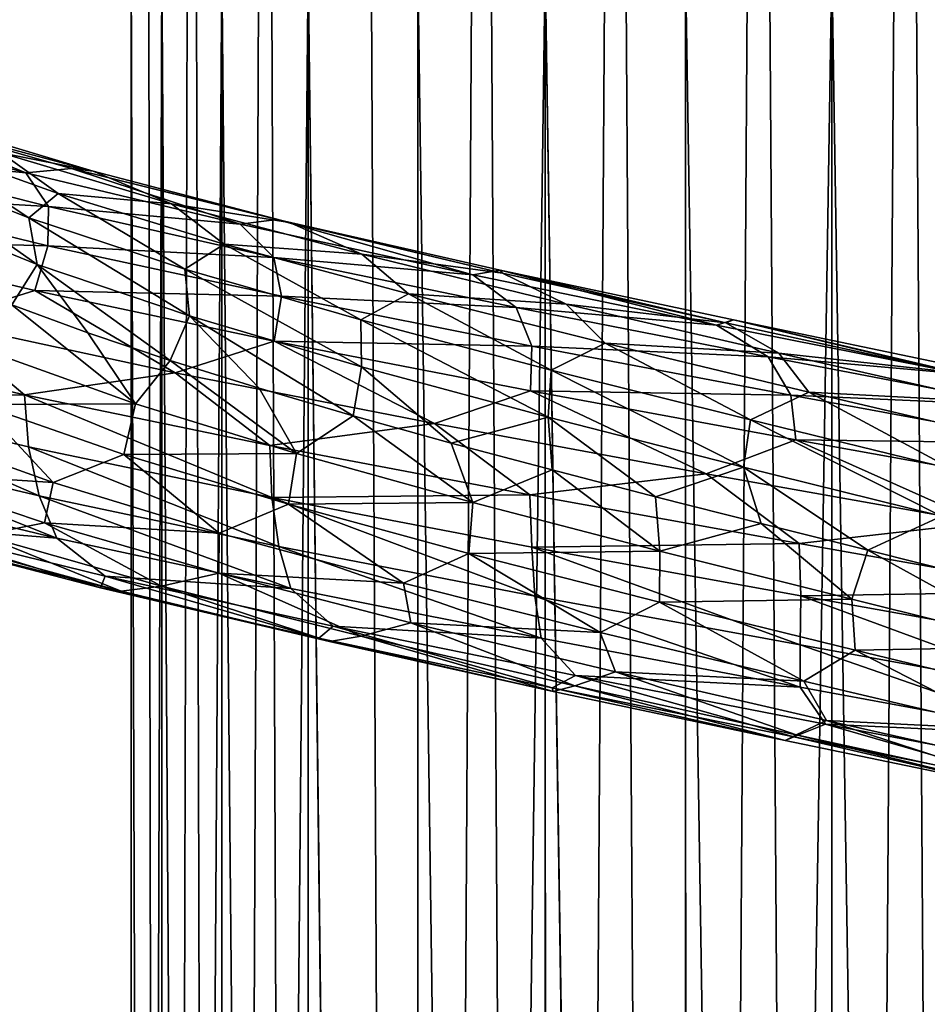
# Model space of a CAD drawing. Header units: metres. Extents: x -109 to 109, y -917 to 389.
# Tile 357 of 656: x -10 to 1, y -602 to -590. Entities that reach past the tile are written whole.
import ezdxf

# ---------------------------------------------------------------- set-up
doc = ezdxf.new("R2010")
doc.units = ezdxf.units.M
doc.layers.add('solid_24503124_XXX_01_SW0001', color=7, linetype='CONTINUOUS')
doc.layers.add('solid_24503124_XXX_01_SW0001_01', color=7, linetype='CONTINUOUS')

msp = doc.modelspace()

# ---------------------------------------------------------------- linework, layer by layer
at = {"layer": 'solid_24503124_XXX_01_SW0001'}
for points in [[(-8.453436, -701, -399.111511), (-8.453425, -437, -399.111481), (-8.453425, -437, -400.888519)], [(-8.453436, -701, -400.888489), (-8.453436, -701, -399.111511), (-8.453425, -437, -400.888519)], [(-8.083981, -701, -402.626648), (-8.453436, -701, -400.888489), (-8.453425, -437, -400.888519)], [(-8.453436, -701, -399.111511), (-8.083981, -701, -397.373352), (-8.453425, -437, -399.111481)], [(-8.083981, -701, -402.626648), (-8.453425, -437, -400.888519), (-8.083978, -437, -402.626648)], [(-8.083981, -701, -397.373352), (-8.083978, -437, -397.373352), (-8.453425, -437, -399.111481)], [(-8.083981, -701, -402.626648), (-8.083978, -437, -402.626648), (-7.361266, -437, -404.249908)], [(-7.361216, -701, -404.25), (-8.083981, -701, -402.626648), (-7.361266, -437, -404.249908)], [(-8.083981, -701, -397.373352), (-7.361216, -701, -395.75), (-8.083978, -437, -397.373352)], [(-7.361216, -701, -395.75), (-7.361266, -437, -395.750092), (-8.083978, -437, -397.373352)], [(-7.361216, -701, -404.25), (-7.361266, -437, -404.249908), (-6.316738, -437, -405.687592)], [(-6.316731, -701, -394.312378), (-6.316738, -437, -394.312408), (-7.361266, -437, -395.750092)], [(-7.361216, -701, -395.75), (-6.316731, -701, -394.312378), (-7.361266, -437, -395.750092)], [(-6.316731, -701, -405.687622), (-7.361216, -701, -404.25), (-6.316738, -437, -405.687592)], [(-4.996175, -701, -406.876648), (-6.316738, -437, -405.687592), (-4.996158, -437, -406.876648)], [(-4.996175, -701, -406.876648), (-6.316731, -701, -405.687622), (-6.316738, -437, -405.687592)], [(-4.996175, -701, -393.123352), (-4.996158, -437, -393.123352), (-6.316738, -437, -394.312408)], [(-6.316731, -701, -394.312378), (-4.996175, -701, -393.123352), (-6.316738, -437, -394.312408)], [(-4.996175, -701, -406.876648), (-4.996158, -437, -406.876648), (-3.457402, -437, -407.765076)], [(-3.457262, -701, -407.765137), (-4.996175, -701, -406.876648), (-3.457402, -437, -407.765076)], [(-4.996175, -701, -393.123352), (-3.457262, -701, -392.234863), (-4.996158, -437, -393.123352)], [(-3.457262, -701, -392.234863), (-3.457402, -437, -392.234924), (-4.996158, -437, -393.123352)], [(-3.457262, -701, -407.765137), (-3.457402, -437, -407.765076), (-1.767193, -437, -408.31427)], [(-1.767249, -701, -391.68576), (-1.767193, -437, -391.68573), (-3.457402, -437, -392.234924)], [(-3.457262, -701, -392.234863), (-1.767249, -701, -391.68576), (-3.457402, -437, -392.234924)], [(-1.767249, -701, -408.31424), (-3.457262, -701, -407.765137), (-1.767193, -437, -408.31427)], [(-1.767249, -701, -408.31424), (0, -437, -408.5), (0, -701, -408.5)], [(-1.767249, -701, -408.31424), (-1.767193, -437, -408.31427), (0, -437, -408.5)], [(-1.767249, -701, -391.68576), (0, -701, -391.5), (-1.767193, -437, -391.68573)], [(-1.767193, -437, -391.68573), (0, -701, -391.5), (0, -437, -391.5)], [(1.767249, -701, -391.68576), (1.767193, -437, -391.68573), (0, -437, -391.5)], [(0, -701, -391.5), (1.767249, -701, -391.68576), (0, -437, -391.5)], [(-8.453425, -589, 0.888516), (-8.454546, -701, -0.877868), (-8.452125, -701, 0.900884)], [(-8.453425, -589, -0.888516), (-8.086726, -701, -2.618177), (-8.454546, -701, -0.877868)], [(-8.453425, -589, 0.888516), (-8.453425, -589, -0.888516), (-8.454546, -701, -0.877868)], [(-8.083978, -589, 2.626658), (-8.453425, -589, 0.888516), (-8.452125, -701, 0.900884)], [(-8.453425, -589, -0.888516), (-8.083978, -589, -2.626658), (-8.086726, -701, -2.618177)], [(-8.083978, -589, 2.626658), (-8.452125, -701, 0.900884), (-8.079568, -701, 2.640186)], [(-8.083978, -589, -2.626658), (-7.364774, -701, -4.243832), (-8.086726, -701, -2.618177)], [(-7.361266, -589, 4.249895), (-8.083978, -589, 2.626658), (-8.079568, -701, 2.640186)], [(-8.083978, -589, -2.626658), (-7.361266, -589, -4.249895), (-7.364774, -701, -4.243832)], [(-7.361266, -589, 4.249895), (-8.079568, -701, 2.640186), (-7.353192, -701, 4.263868)], [(-7.361266, -589, -4.249895), (-6.320303, -701, -5.68364), (-7.364774, -701, -4.243832)], [(-6.316738, -589, 5.687599), (-7.361266, -589, 4.249895), (-7.353192, -701, 4.263868)], [(-7.361266, -589, -4.249895), (-6.316738, -589, -5.687599), (-6.320303, -701, -5.68364)], [(-6.316738, -589, 5.687599), (-7.353192, -701, 4.263868), (-6.304805, -701, 5.700828)], [(-6.316738, -589, -5.687599), (-4.999055, -701, -6.874551), (-6.320303, -701, -5.68364)], [(-6.316738, -589, 5.687599), (-6.304805, -701, 5.700828), (-4.980319, -701, 6.888136)], [(-4.996158, -589, 6.876657), (-6.316738, -589, 5.687599), (-4.980319, -701, 6.888136)], [(-6.316738, -589, -5.687599), (-4.996158, -589, -6.876657), (-4.999055, -701, -6.874551)], [(-4.996158, -589, -6.876657), (-3.458888, -701, -7.764412), (-4.999055, -701, -6.874551)], [(-3.457402, -589, 7.765069), (-4.996158, -589, 6.876657), (-4.980319, -701, 6.888136)], [(-4.996158, -589, -6.876657), (-3.457402, -589, -7.765069), (-3.458888, -701, -7.764412)], [(-3.457402, -589, 7.765069), (-4.980319, -701, 6.888136), (-3.437735, -701, 7.773801)], [(-3.457402, -589, -7.765069), (-1.767249, -701, -8.314255), (-3.458888, -701, -7.764412)], [(-3.457402, -589, 7.765069), (-3.437735, -701, 7.773801), (-1.744606, -701, 8.319036)], [(-1.767193, -589, 8.314267), (-3.457402, -589, 7.765069), (-1.744606, -701, 8.319036)], [(-3.457402, -589, -7.765069), (-1.767193, -589, -8.314267), (-1.767249, -701, -8.314255)], [(-1.767249, -701, -8.314255), (0, -589, -8.5), (0, -701, -8.5)], [(-1.767193, -589, -8.314267), (0, -589, -8.5), (-1.767249, -701, -8.314255)], [(1.767193, -589, -8.314267), (0, -701, -8.5), (0, -589, -8.5)], [(1.767193, -589, -8.314267), (1.744606, -701, -8.319036), (0, -701, -8.5)], [(-9.725404, -591.516602, -13.585625), (-12.010794, -590.888184, -11.677123), (-11.378709, -590.838623, -11.299193)], [(-11.378709, -590.838623, -11.299193), (-11.004514, -590.870605, -10.664119), (-8.912085, -591.496277, -12.412184)], [(-9.175821, -591.463501, -13.0984), (-11.378709, -590.838623, -11.299193), (-8.912085, -591.496277, -12.412184)], [(-9.725404, -591.516602, -13.585625), (-11.378709, -590.838623, -11.299193), (-9.175821, -591.463501, -13.0984)], [(-8.912085, -591.496277, -12.412184), (-11.004514, -590.870605, -10.664119), (-10.022965, -591.27533, -10.68069)], [(-11.88681, -591.305237, -12.705888), (-12.010794, -590.888184, -11.677123), (-9.725404, -591.516602, -13.585625)], [(-11.061936, -591.152954, -8.771094), (-11.275928, -591.434875, -7.775566), (-9.690882, -592.059998, -9.611225)], [(-9.336469, -591.767578, -10.528736), (-11.061936, -591.152954, -8.771094), (-9.690882, -592.059998, -9.611225)], [(-10.022965, -591.27533, -10.68069), (-11.061936, -591.152954, -8.771094), (-9.336469, -591.767578, -10.528736)], [(-11.996426, -591.780579, -13.356095), (-11.88681, -591.305237, -12.705888), (-9.451664, -591.925781, -14.557477)], [(-9.451664, -591.925781, -14.557477), (-11.88681, -591.305237, -12.705888), (-9.725404, -591.516602, -13.585625)], [(-7.96747, -591.890686, -12.239892), (-10.022965, -591.27533, -10.68069), (-9.336469, -591.767578, -10.528736)], [(-8.912085, -591.496277, -12.412184), (-10.022965, -591.27533, -10.68069), (-7.96747, -591.890686, -12.239892)], [(-11.275928, -591.434875, -7.775566), (-11.127316, -591.996094, -7.49483), (-9.587885, -592.622253, -9.312576)], [(-9.690882, -592.059998, -9.611225), (-11.275928, -591.434875, -7.775566), (-9.587885, -592.622253, -9.312576)], [(-7.139363, -592.137512, -15.065252), (-9.725404, -591.516602, -13.585625), (-9.175821, -591.463501, -13.0984)], [(-9.175821, -591.463501, -13.0984), (-8.912085, -591.496277, -12.412184), (-6.544079, -592.115112, -13.767507)], [(-6.690969, -592.081238, -14.486188), (-9.175821, -591.463501, -13.0984), (-6.544079, -592.115112, -13.767507)], [(-7.139363, -592.137512, -15.065252), (-9.175821, -591.463501, -13.0984), (-6.690969, -592.081238, -14.486188)], [(-9.451664, -591.925781, -14.557477), (-9.725404, -591.516602, -13.585625), (-7.139363, -592.137512, -15.065252)], [(-6.544079, -592.115112, -13.767507), (-8.912085, -591.496277, -12.412184), (-7.96747, -591.890686, -12.239892)], [(-12.22003, -592.320129, -13.728474), (-11.996426, -591.780579, -13.356095), (-9.458993, -592.398254, -15.208649)], [(-9.458993, -592.398254, -15.208649), (-11.996426, -591.780579, -13.356095), (-9.451664, -591.925781, -14.557477)], [(-9.336469, -591.767578, -10.528736), (-9.690882, -592.059998, -9.611225), (-7.806705, -592.679749, -11.140265)], [(-7.331562, -592.376526, -11.962299), (-9.336469, -591.767578, -10.528736), (-7.806705, -592.679749, -11.140265)], [(-7.96747, -591.890686, -12.239892), (-9.336469, -591.767578, -10.528736), (-7.331562, -592.376526, -11.962299)], [(-9.458993, -592.398254, -15.208649), (-9.451664, -591.925781, -14.557477), (-6.731586, -592.538513, -15.960899)], [(-6.731586, -592.538513, -15.960899), (-9.451664, -591.925781, -14.557477), (-7.139363, -592.137512, -15.065252)], [(-5.67187, -592.499451, -13.420897), (-7.96747, -591.890686, -12.239892), (-7.331562, -592.376526, -11.962299)], [(-6.544079, -592.115112, -13.767507), (-7.96747, -591.890686, -12.239892), (-5.67187, -592.499451, -13.420897)], [(-9.587885, -592.622253, -9.312576), (-11.127316, -591.996094, -7.49483), (-9.892465, -593.112, -8.849117)], [(-9.690882, -592.059998, -9.611225), (-9.587885, -592.622253, -9.312576), (-7.751235, -593.243225, -10.831271)], [(-7.806705, -592.679749, -11.140265), (-9.690882, -592.059998, -9.611225), (-7.751235, -593.243225, -10.831271)], [(-4.332273, -592.750122, -16.067698), (-7.139363, -592.137512, -15.065252), (-6.690969, -592.081238, -14.486188)], [(-6.731586, -592.538513, -15.960899), (-7.139363, -592.137512, -15.065252), (-4.332273, -592.750122, -16.067698)], [(-6.690969, -592.081238, -14.486188), (-6.544079, -592.115112, -13.767507), (-3.973417, -592.726318, -14.68582)], [(-3.999936, -592.690979, -15.417018), (-6.690969, -592.081238, -14.486188), (-3.973417, -592.726318, -14.68582)], [(-4.332273, -592.750122, -16.067698), (-6.690969, -592.081238, -14.486188), (-3.999936, -592.690979, -15.417018)], [(-3.973417, -592.726318, -14.68582), (-6.544079, -592.115112, -13.767507), (-5.67187, -592.499451, -13.420897)], [(-9.616531, -592.937622, -15.612012), (-12.22003, -592.320129, -13.728474), (-9.458993, -592.398254, -15.208649)], [(-10.806437, -593.305847, -15.166616), (-12.22003, -592.320129, -13.728474), (-9.616531, -592.937622, -15.612012)], [(-9.616531, -592.937622, -15.612012), (-9.458993, -592.398254, -15.208649), (-6.639345, -593.007813, -16.597738)], [(-6.639345, -593.007813, -16.597738), (-9.458993, -592.398254, -15.208649), (-6.731586, -592.538513, -15.960899)], [(-7.331562, -592.376526, -11.962299), (-7.806705, -592.679749, -11.140265), (-5.68299, -593.293396, -12.317817)], [(-5.108953, -592.979126, -13.030912), (-7.331562, -592.376526, -11.962299), (-5.68299, -593.293396, -12.317817)], [(-5.67187, -592.499451, -13.420897), (-7.331562, -592.376526, -11.962299), (-5.108953, -592.979126, -13.030912)], [(-3.807282, -593.142639, -16.869766), (-6.731586, -592.538513, -15.960899), (-4.332273, -592.750122, -16.067698)], [(-6.639345, -593.007813, -16.597738), (-6.731586, -592.538513, -15.960899), (-3.807282, -593.142639, -16.869766)], [(-3.204244, -593.100952, -14.184616), (-5.67187, -592.499451, -13.420897), (-5.108953, -592.979126, -13.030912)], [(-3.973417, -592.726318, -14.68582), (-5.67187, -592.499451, -13.420897), (-3.204244, -593.100952, -14.184616)], [(-9.587885, -592.622253, -9.312576), (-9.892465, -593.112, -8.849117), (-8.978391, -593.447876, -9.739075)], [(-9.587885, -592.622253, -9.312576), (-8.978391, -593.447876, -9.739075), (-7.982781, -593.782166, -10.537502)], [(-7.751235, -593.243225, -10.831271), (-9.587885, -592.622253, -9.312576), (-7.982781, -593.782166, -10.537502)], [(-7.806705, -592.679749, -11.140265), (-7.751235, -593.243225, -10.831271), (-5.675521, -593.858215, -12.005945)], [(-5.68299, -593.293396, -12.317817), (-7.806705, -592.679749, -11.140265), (-5.675521, -593.858215, -12.005945)], [(-1.390651, -593.353882, -16.562733), (-4.332273, -592.750122, -16.067698), (-3.999936, -592.690979, -15.417018)], [(-3.807282, -593.142639, -16.869766), (-4.332273, -592.750122, -16.067698), (-1.390651, -593.353882, -16.562733)], [(-3.999936, -592.690979, -15.417018), (-3.973417, -592.726318, -14.68582), (-1.279336, -593.329407, -15.139378)], [(-1.185427, -593.292236, -15.863496), (-3.999936, -592.690979, -15.417018), (-1.279336, -593.329407, -15.139378)], [(-1.390651, -593.353882, -16.562733), (-3.999936, -592.690979, -15.417018), (-1.185427, -593.292236, -15.863496)], [(-1.279336, -593.329407, -15.139378), (-3.973417, -592.726318, -14.68582), (-3.204244, -593.100952, -14.184616)], [(-7.922711, -593.929321, -16.810116), (-10.806437, -593.305847, -15.166616), (-9.616531, -592.937622, -15.612012)], [(-6.726774, -593.546875, -17.020803), (-9.616531, -592.937622, -15.612012), (-6.639345, -593.007813, -16.597738)], [(-7.922711, -593.929321, -16.810116), (-9.616531, -592.937622, -15.612012), (-6.726774, -593.546875, -17.020803)], [(-6.726774, -593.546875, -17.020803), (-6.639345, -593.007813, -16.597738), (-3.620064, -593.608459, -17.477608)], [(-3.620064, -593.608459, -17.477608), (-6.639345, -593.007813, -16.597738), (-3.807282, -593.142639, -16.869766)], [(-5.108953, -592.979126, -13.030912), (-5.68299, -593.293396, -12.317817), (-3.38436, -593.900208, -13.105154)], [(-2.733388, -593.574707, -13.699444), (-5.108953, -592.979126, -13.030912), (-3.38436, -593.900208, -13.105154)], [(-3.204244, -593.100952, -14.184616), (-5.108953, -592.979126, -13.030912), (-2.733388, -593.574707, -13.699444)], [(-9.892465, -593.112, -8.849117), (-10.098643, -593.699707, -8.75982), (-8.402412, -594.304504, -10.334435)], [(-8.978391, -593.447876, -9.739075), (-9.892465, -593.112, -8.849117), (-8.402412, -594.304504, -10.334435)], [(-0.639688, -593.694824, -14.510353), (-3.204244, -593.100952, -14.184616), (-2.733388, -593.574707, -13.699444)], [(-1.279336, -593.329407, -15.139378), (-3.204244, -593.100952, -14.184616), (-0.639688, -593.694824, -14.510353)], [(-7.751235, -593.243225, -10.831271), (-7.982781, -593.782166, -10.537502), (-6.911582, -594.115784, -11.23981)], [(-7.751235, -593.243225, -10.831271), (-6.911582, -594.115784, -11.23981), (-5.775214, -594.448486, -11.839544)], [(-5.675521, -593.858215, -12.005945), (-7.751235, -593.243225, -10.831271), (-5.775214, -594.448486, -11.839544)], [(-0.767762, -593.737671, -17.259464), (-3.807282, -593.142639, -16.869766), (-1.390651, -593.353882, -16.562733)], [(-3.620064, -593.608459, -17.477608), (-3.807282, -593.142639, -16.869766), (-0.767762, -593.737671, -17.259464)], [(-10.806437, -593.305847, -15.166616), (-9.73961, -594.195801, -15.957635), (-12.404376, -593.577881, -14.047549)], [(-7.922711, -593.929321, -16.810116), (-9.73961, -594.195801, -15.957635), (-10.806437, -593.305847, -15.166616)], [(-5.68299, -593.293396, -12.317817), (-5.675521, -593.858215, -12.005945), (-3.424408, -594.466492, -12.798107)], [(-3.38436, -593.900208, -13.105154), (-5.68299, -593.293396, -12.317817), (-3.424408, -594.466492, -12.798107)], [(1.59354, -593.948486, -16.534739), (-1.390651, -593.353882, -16.562733), (-1.185427, -593.292236, -15.863496)], [(1.453917, -593.924072, -15.113859), (-1.279336, -593.329407, -15.139378), (-0.639688, -593.694824, -14.510353)], [(-7.982781, -593.782166, -10.537502), (-8.978391, -593.447876, -9.739075), (-8.402412, -594.304504, -10.334435)], [(-12.404376, -593.577881, -14.047549), (-9.73961, -594.195801, -15.957635), (-12.34125, -594.208557, -13.963356)], [(-4.793912, -594.543457, -17.921854), (-7.922711, -593.929321, -16.810116), (-6.726774, -593.546875, -17.020803)], [(-3.63517, -594.147034, -17.908525), (-6.726774, -593.546875, -17.020803), (-3.620064, -593.608459, -17.477608)], [(-4.793912, -594.543457, -17.921854), (-6.726774, -593.546875, -17.020803), (-3.63517, -594.147034, -17.908525)], [(-3.63517, -594.147034, -17.908525), (-3.620064, -593.608459, -17.477608), (-0.492473, -594.199829, -17.825417)], [(-0.492473, -594.199829, -17.825417), (-3.620064, -593.608459, -17.477608), (-0.767762, -593.737671, -17.259464)], [(-2.733388, -593.574707, -13.699444), (-3.38436, -593.900208, -13.105154), (-0.981412, -594.499817, -13.479203)], [(-0.276482, -594.163086, -13.950774), (-2.733388, -593.574707, -13.699444), (-0.981412, -594.499817, -13.479203)], [(-0.639688, -593.694824, -14.510353), (-2.733388, -593.574707, -13.699444), (-0.276482, -594.163086, -13.950774)], [(-8.402412, -594.304504, -10.334435), (-10.098643, -593.699707, -8.75982), (-10.275741, -594.31311, -8.970252)], [(1.94386, -594.280762, -14.385952), (-0.639688, -593.694824, -14.510353), (-0.276482, -594.163086, -13.950774)], [(-7.982781, -593.782166, -10.537502), (-8.402412, -594.304504, -10.334435), (-6.459816, -594.90387, -11.595764)], [(-6.911582, -594.115784, -11.23981), (-7.982781, -593.782166, -10.537502), (-6.459816, -594.90387, -11.595764)], [(-7.922711, -593.929321, -16.810116), (-6.779261, -594.806396, -17.384214), (-9.73961, -594.195801, -15.957635)], [(-4.793912, -594.543457, -17.921854), (-6.779261, -594.806396, -17.384214), (-7.922711, -593.929321, -16.810116)], [(-5.675521, -593.858215, -12.005945), (-5.775214, -594.448486, -11.839544), (-4.592376, -594.777771, -12.327536)], [(-3.424408, -594.466492, -12.798107), (-5.675521, -593.858215, -12.005945), (-4.592376, -594.777771, -12.327536)], [(-3.38436, -593.900208, -13.105154), (-3.424408, -594.466492, -12.798107), (-1.067198, -595.067688, -13.184034)], [(-0.981412, -594.499817, -13.479203), (-3.38436, -593.900208, -13.105154), (-1.067198, -595.067688, -13.184034)], [(-9.73961, -594.195801, -15.957635), (-9.692037, -594.825684, -15.85986), (-12.34125, -594.208557, -13.963356)], [(-9.565682, -595.417053, -15.601242), (-12.34125, -594.208557, -13.963356), (-9.692037, -594.825684, -15.85986)], [(-9.565682, -595.417053, -15.601242), (-12.174675, -594.800232, -13.729578), (-12.34125, -594.208557, -13.963356)], [(-9.73961, -594.195801, -15.957635), (-6.755148, -595.434387, -17.275667), (-9.692037, -594.825684, -15.85986)], [(-9.73961, -594.195801, -15.957635), (-6.779261, -594.806396, -17.384214), (-6.755148, -595.434387, -17.275667)], [(-5.775214, -594.448486, -11.839544), (-6.911582, -594.115784, -11.23981), (-6.459816, -594.90387, -11.595764)], [(-1.516416, -595.147827, -18.468506), (-4.793912, -594.543457, -17.921854), (-3.63517, -594.147034, -17.908525)], [(-0.435084, -594.737671, -18.252333), (-3.63517, -594.147034, -17.908525), (-0.492473, -594.199829, -17.825417)], [(-1.516416, -595.147827, -18.468506), (-3.63517, -594.147034, -17.908525), (-0.435084, -594.737671, -18.252333)], [(-10.275741, -594.31311, -8.970252), (-11.11276, -594.638794, -8.65625), (-9.393466, -595.254333, -10.425475)], [(-8.402412, -594.304504, -10.334435), (-10.275741, -594.31311, -8.970252), (-8.540788, -594.917969, -10.570549)], [(-8.540788, -594.917969, -10.570549), (-10.275741, -594.31311, -8.970252), (-9.393466, -595.254333, -10.425475)], [(-6.459816, -594.90387, -11.595764), (-8.402412, -594.304504, -10.334435), (-8.540788, -594.917969, -10.570549)], [(-4.793912, -594.543457, -17.921854), (-3.645543, -595.401978, -18.270378), (-6.779261, -594.806396, -17.384214)], [(-5.775214, -594.448486, -11.839544), (-6.459816, -594.90387, -11.595764), (-4.330472, -595.497192, -12.5114)], [(-4.592376, -594.777771, -12.327536), (-5.775214, -594.448486, -11.839544), (-4.330472, -595.497192, -12.5114)], [(-1.516416, -595.147827, -18.468506), (-3.645543, -595.401978, -18.270378), (-4.793912, -594.543457, -17.921854)], [(-3.424408, -594.466492, -12.798107), (-4.592376, -594.777771, -12.327536), (-3.375774, -595.103149, -12.69968)], [(-3.424408, -594.466492, -12.798107), (-3.375774, -595.103149, -12.69968), (-2.126947, -595.427002, -12.954475)], [(-1.067198, -595.067688, -13.184034), (-3.424408, -594.466492, -12.798107), (-2.126947, -595.427002, -12.954475)], [(-9.393466, -595.254333, -10.425475), (-11.11276, -594.638794, -8.65625), (-11.320147, -595.127991, -9.280005)], [(-9.351819, -595.927307, -15.215495), (-12.174675, -594.800232, -13.729578), (-9.565682, -595.417053, -15.601242)], [(-9.351819, -595.927307, -15.215495), (-11.899451, -595.311096, -13.385895), (-12.174675, -594.800232, -13.729578)], [(-3.375774, -595.103149, -12.69968), (-4.592376, -594.777771, -12.327536), (-4.330472, -595.497192, -12.5114)], [(1.807439, -595.741943, -18.432751), (-1.516416, -595.147827, -18.468506), (-0.435084, -594.737671, -18.252333)], [(-6.67259, -596.025574, -16.999279), (-9.692037, -594.825684, -15.85986), (-6.755148, -595.434387, -17.275667)], [(-6.67259, -596.025574, -16.999279), (-9.565682, -595.417053, -15.601242), (-9.692037, -594.825684, -15.85986)], [(-8.540788, -594.917969, -10.570549), (-9.393466, -595.254333, -10.425475), (-7.391698, -595.864197, -11.869501)], [(-6.459816, -594.90387, -11.595764), (-8.540788, -594.917969, -10.570549), (-6.555842, -595.517212, -11.850919)], [(-6.555842, -595.517212, -11.850919), (-8.540788, -594.917969, -10.570549), (-7.391698, -595.864197, -11.869501)], [(-6.779261, -594.806396, -17.384214), (-3.645543, -595.401978, -18.270378), (-6.755148, -595.434387, -17.275667)], [(-4.330472, -595.497192, -12.5114), (-6.459816, -594.90387, -11.595764), (-6.555842, -595.517212, -11.850919)], [(-9.500364, -595.740417, -11.06576), (-11.320147, -595.127991, -9.280005), (-10.257426, -595.890503, -11.288194)], [(-9.393466, -595.254333, -10.425475), (-11.320147, -595.127991, -9.280005), (-9.500364, -595.740417, -11.06576)], [(-3.375774, -595.103149, -12.69968), (-4.330472, -595.497192, -12.5114), (-2.075611, -596.083984, -13.051072)], [(-1.516416, -595.147827, -18.468506), (-0.394081, -595.989929, -18.610031), (-3.645543, -595.401978, -18.270378)], [(-2.126947, -595.427002, -12.954475), (-3.375774, -595.103149, -12.69968), (-2.075611, -596.083984, -13.051072)], [(-1.067198, -595.067688, -13.184034), (-2.126947, -595.427002, -12.954475), (-0.852691, -595.750244, -13.089302)], [(1.807439, -595.741943, -18.432751), (-0.394081, -595.989929, -18.610031), (-1.516416, -595.147827, -18.468506)], [(-7.391698, -595.864197, -11.869501), (-9.393466, -595.254333, -10.425475), (-9.500364, -595.740417, -11.06576)], [(-11.257867, -595.774231, -13.183796), (-11.899451, -595.311096, -13.385895), (-9.351819, -595.927307, -15.215495)], [(-6.526343, -596.5354, -16.582485), (-9.565682, -595.417053, -15.601242), (-6.67259, -596.025574, -16.999279)], [(-6.526343, -596.5354, -16.582485), (-9.351819, -595.927307, -15.215495), (-9.565682, -595.417053, -15.601242)], [(-3.645543, -595.401978, -18.270378), (-3.618626, -596.033936, -18.166998), (-6.755148, -595.434387, -17.275667)], [(-3.582209, -596.625122, -17.880516), (-6.755148, -595.434387, -17.275667), (-3.618626, -596.033936, -18.166998)], [(-3.582209, -596.625122, -17.880516), (-6.67259, -596.025574, -16.999279), (-6.755148, -595.434387, -17.275667)], [(-4.330472, -595.497192, -12.5114), (-6.555842, -595.517212, -11.850919), (-4.381712, -596.110291, -12.778504)], [(-2.075611, -596.083984, -13.051072), (-4.330472, -595.497192, -12.5114), (-4.381712, -596.110291, -12.778504)], [(-3.645543, -595.401978, -18.270378), (-0.394081, -595.989929, -18.610031), (-3.618626, -596.033936, -18.166998)], [(-0.852691, -595.750244, -13.089302), (-2.126947, -595.427002, -12.954475), (-2.075611, -596.083984, -13.051072)], [(-6.555842, -595.517212, -11.850919), (-7.391698, -595.864197, -11.869501), (-5.169945, -596.467712, -12.949555)], [(-4.381712, -596.110291, -12.778504), (-6.555842, -595.517212, -11.850919), (-5.169945, -596.467712, -12.949555)], [(-9.500364, -595.740417, -11.06576), (-10.257426, -595.890503, -11.288194), (-8.089283, -596.50354, -12.869569)], [(-7.398106, -596.346924, -12.510981), (-9.500364, -595.740417, -11.06576), (-8.089283, -596.50354, -12.869569)], [(-7.391698, -595.864197, -11.869501), (-9.500364, -595.740417, -11.06576), (-7.398106, -596.346924, -12.510981)], [(1.807439, -595.741943, -18.432751), (2.884827, -596.570862, -18.382837), (-0.394081, -595.989929, -18.610031)], [(-8.766637, -596.385437, -14.898235), (-11.257867, -595.774231, -13.183796), (-9.351819, -595.927307, -15.215495)], [(-8.822305, -596.525696, -14.094594), (-11.257867, -595.774231, -13.183796), (-8.766637, -596.385437, -14.898235)], [(-8.822305, -596.525696, -14.094594), (-11.190516, -595.910278, -12.369013), (-11.257867, -595.774231, -13.183796)], [(-5.169945, -596.467712, -12.949555), (-7.391698, -595.864197, -11.869501), (-7.398106, -596.346924, -12.510981)], [(-8.574841, -596.565186, -13.408259), (-11.190516, -595.910278, -12.369013), (-8.822305, -596.525696, -14.094594)], [(-8.574841, -596.565186, -13.408259), (-10.833288, -595.949219, -11.73108), (-11.190516, -595.910278, -12.369013)], [(-10.257426, -595.890503, -11.288194), (-10.833288, -595.949219, -11.73108), (-8.574841, -596.565186, -13.408259)], [(-8.089283, -596.50354, -12.869569), (-10.257426, -595.890503, -11.288194), (-8.574841, -596.565186, -13.408259)], [(-8.766637, -596.385437, -14.898235), (-9.351819, -595.927307, -15.215495), (-6.526343, -596.5354, -16.582485)], [(-0.394081, -595.989929, -18.610031), (-0.372746, -596.623779, -18.500031), (-3.618626, -596.033936, -18.166998)], [(-0.394081, -595.989929, -18.610031), (2.884827, -596.570862, -18.382837), (-0.372746, -596.623779, -18.500031)], [(-3.507853, -597.134705, -17.444679), (-6.67259, -596.025574, -16.999279), (-3.582209, -596.625122, -17.880516)], [(-3.507853, -597.134705, -17.444679), (-6.526343, -596.5354, -16.582485), (-6.67259, -596.025574, -16.999279)], [(-4.381712, -596.110291, -12.778504), (-5.169945, -596.467712, -12.949555), (-2.795095, -597.064331, -13.632374)], [(-2.075611, -596.083984, -13.051072), (-4.381712, -596.110291, -12.778504), (-2.080744, -596.696655, -13.322515)], [(-2.080744, -596.696655, -13.322515), (-4.381712, -596.110291, -12.778504), (-2.795095, -597.064331, -13.632374)], [(-0.383528, -597.215088, -18.211464), (-3.618626, -596.033936, -18.166998), (-0.372746, -596.623779, -18.500031)], [(-0.383528, -597.215088, -18.211464), (-3.582209, -596.625122, -17.880516), (-3.618626, -596.033936, -18.166998)], [(0.240889, -596.663879, -13.1963), (-2.075611, -596.083984, -13.051072), (-2.080744, -596.696655, -13.322515)], [(-7.398106, -596.346924, -12.510981), (-8.089283, -596.50354, -12.869569), (-5.679669, -597.109619, -14.055799)], [(-5.078661, -596.946777, -13.577907), (-7.398106, -596.346924, -12.510981), (-5.679669, -597.109619, -14.055799)], [(-5.169945, -596.467712, -12.949555), (-7.398106, -596.346924, -12.510981), (-5.078661, -596.946777, -13.577907)], [(-6.19086, -597.133545, -15.388715), (-8.822305, -596.525696, -14.094594), (-8.766637, -596.385437, -14.898235)], [(-6.018048, -596.98877, -16.164391), (-8.766637, -596.385437, -14.898235), (-6.526343, -596.5354, -16.582485)], [(-6.19086, -597.133545, -15.388715), (-8.766637, -596.385437, -14.898235), (-6.018048, -596.98877, -16.164391)], [(-6.059117, -597.173889, -14.672169), (-8.822305, -596.525696, -14.094594), (-6.19086, -597.133545, -15.388715)], [(-6.059117, -597.173889, -14.672169), (-8.574841, -596.565186, -13.408259), (-8.822305, -596.525696, -14.094594)], [(-8.089283, -596.50354, -12.869569), (-8.574841, -596.565186, -13.408259), (-6.059117, -597.173889, -14.672169)], [(-5.679669, -597.109619, -14.055799), (-8.089283, -596.50354, -12.869569), (-6.059117, -597.173889, -14.672169)], [(-6.018048, -596.98877, -16.164391), (-6.526343, -596.5354, -16.582485), (-3.507853, -597.134705, -17.444679)], [(-2.795095, -597.064331, -13.632374), (-5.169945, -596.467712, -12.949555), (-5.078661, -596.946777, -13.577907)], [(2.884827, -596.570862, -18.382837), (2.885079, -597.203796, -18.272747), (-0.372746, -596.623779, -18.500031)], [(-0.383288, -597.724609, -17.769272), (-3.582209, -596.625122, -17.880516), (-0.383528, -597.215088, -18.211464)], [(-0.383288, -597.724609, -17.769272), (-3.507853, -597.134705, -17.444679), (-3.582209, -596.625122, -17.880516)], [(-2.080744, -596.696655, -13.322515), (-2.795095, -597.064331, -13.632374), (-0.335632, -597.653503, -13.891794)], [(0.281939, -597.276001, -13.46453), (-2.080744, -596.696655, -13.322515), (-0.335632, -597.653503, -13.891794)], [(2.827421, -597.795349, -17.990017), (-0.383528, -597.215088, -18.211464), (-0.372746, -596.623779, -18.500031)], [(-3.375729, -597.733215, -16.211811), (-6.19086, -597.133545, -15.388715), (-6.018048, -596.98877, -16.164391)], [(-3.093063, -597.583618, -16.942038), (-6.018048, -596.98877, -16.164391), (-3.507853, -597.134705, -17.444679)], [(-3.375729, -597.733215, -16.211811), (-6.018048, -596.98877, -16.164391), (-3.093063, -597.583618, -16.942038)], [(-5.078661, -596.946777, -13.577907), (-5.679669, -597.109619, -14.055799), (-3.10148, -597.708191, -14.810624)], [(-2.610355, -597.53949, -14.232596), (-5.078661, -596.946777, -13.577907), (-3.10148, -597.708191, -14.810624)], [(-2.795095, -597.064331, -13.632374), (-5.078661, -596.946777, -13.577907), (-2.610355, -597.53949, -14.232596)], [(-3.362844, -597.774719, -15.484626), (-6.19086, -597.133545, -15.388715), (-3.375729, -597.733215, -16.211811)], [(-3.362844, -597.774719, -15.484626), (-6.059117, -597.173889, -14.672169), (-6.19086, -597.133545, -15.388715)], [(-5.679669, -597.109619, -14.055799), (-6.059117, -597.173889, -14.672169), (-3.362844, -597.774719, -15.484626)], [(-3.10148, -597.708191, -14.810624), (-5.679669, -597.109619, -14.055799), (-3.362844, -597.774719, -15.484626)], [(-3.093063, -597.583618, -16.942038), (-3.507853, -597.134705, -17.444679), (-0.383288, -597.724609, -17.769272)], [(-0.335632, -597.653503, -13.891794), (-2.795095, -597.064331, -13.632374), (-2.610355, -597.53949, -14.232596)], [(2.753526, -598.305054, -17.554153), (-0.383288, -597.724609, -17.769272), (-0.383528, -597.215088, -18.211464)], [(-0.458243, -598.324158, -16.532257), (-3.375729, -597.733215, -16.211811), (-3.093063, -597.583618, -16.942038)], [(-2.610355, -597.53949, -14.232596), (-3.10148, -597.708191, -14.810624), (-0.429225, -598.298767, -15.104989)], [(-0.075265, -598.169373, -17.202627), (-3.093063, -597.583618, -16.942038), (-0.383288, -597.724609, -17.769272)], [(-0.458243, -598.324158, -16.532257), (-3.093063, -597.583618, -16.942038), (-0.075265, -598.169373, -17.202627)], [(-0.063719, -598.124573, -14.450953), (-2.610355, -597.53949, -14.232596), (-0.429225, -598.298767, -15.104989)], [(-0.335632, -597.653503, -13.891794), (-2.610355, -597.53949, -14.232596), (-0.063719, -598.124573, -14.450953)], [(2.134515, -598.235291, -13.725916), (-0.335632, -597.653503, -13.891794), (-0.063719, -598.124573, -14.450953)], [(-0.564257, -598.367188, -15.814129), (-3.375729, -597.733215, -16.211811), (-0.458243, -598.324158, -16.532257)], [(-0.564257, -598.367188, -15.814129), (-3.362844, -597.774719, -15.484626), (-3.375729, -597.733215, -16.211811)], [(-3.10148, -597.708191, -14.810624), (-3.362844, -597.774719, -15.484626), (-0.564257, -598.367188, -15.814129)], [(-0.429225, -598.298767, -15.104989), (-3.10148, -597.708191, -14.810624), (-0.564257, -598.367188, -15.814129)], [(2.473768, -598.906189, -16.347363), (-0.458243, -598.324158, -16.532257), (-0.075265, -598.169373, -17.202627)], [(2.252134, -598.951111, -15.657115), (-0.564257, -598.367188, -15.814129), (-0.458243, -598.324158, -16.532257)]]:
    msp.add_3dface(points, dxfattribs=at)
at = {"layer": 'solid_24503124_XXX_01_SW0001_01'}
for points in [[(0, -701, -408.5), (0, -437, -408.5), (1.767193, -437, -408.31427)], [(1.767249, -701, -408.31424), (0, -701, -408.5), (1.767193, -437, -408.31427)], [(-1.767193, -589, 8.314267), (0, -701, 8.5), (0, -589, 8.5)], [(-1.767193, -589, 8.314267), (-1.744606, -701, 8.319036), (0, -701, 8.5)], [(0, -589, 8.5), (0, -701, 8.5), (1.767249, -701, 8.314255)], [(1.767193, -589, 8.314267), (0, -589, 8.5), (1.767249, -701, 8.314255)], [(-0.767762, -593.737671, -17.259464), (-1.390651, -593.353882, -16.562733), (1.59354, -593.948486, -16.534739)], [(-1.185427, -593.292236, -15.863496), (-1.279336, -593.329407, -15.139378), (1.453917, -593.924072, -15.113859)], [(1.665132, -593.884827, -15.811042), (-1.185427, -593.292236, -15.863496), (1.453917, -593.924072, -15.113859)], [(1.59354, -593.948486, -16.534739), (-1.185427, -593.292236, -15.863496), (1.665132, -593.884827, -15.811042)], [(1.453917, -593.924072, -15.113859), (-0.639688, -593.694824, -14.510353), (1.94386, -594.280762, -14.385952)], [(2.294565, -594.323425, -17.115561), (-0.767762, -593.737671, -17.259464), (1.59354, -593.948486, -16.534739)], [(-0.492473, -594.199829, -17.825417), (-0.767762, -593.737671, -17.259464), (2.294565, -594.323425, -17.115561)], [(-0.276482, -594.163086, -13.950774), (-0.981412, -594.499817, -13.479203), (1.451332, -595.092041, -13.427592)], [(2.649493, -594.781677, -17.627193), (-0.492473, -594.199829, -17.825417), (2.294565, -594.323425, -17.115561)], [(-0.435084, -594.737671, -18.252333), (-0.492473, -594.199829, -17.825417), (2.649493, -594.781677, -17.627193)], [(2.188397, -594.743896, -13.774299), (-0.276482, -594.163086, -13.950774), (1.451332, -595.092041, -13.427592)], [(1.94386, -594.280762, -14.385952), (-0.276482, -594.163086, -13.950774), (2.188397, -594.743896, -13.774299)], [(-0.981412, -594.499817, -13.479203), (-1.067198, -595.067688, -13.184034), (1.322596, -595.661621, -13.15133)], [(1.451332, -595.092041, -13.427592), (-0.981412, -594.499817, -13.479203), (1.322596, -595.661621, -13.15133)], [(2.777635, -595.318604, -18.038158), (-0.435084, -594.737671, -18.252333), (2.649493, -594.781677, -17.627193)], [(1.807439, -595.741943, -18.432751), (-0.435084, -594.737671, -18.252333), (2.777635, -595.318604, -18.038158)], [(-1.067198, -595.067688, -13.184034), (-0.852691, -595.750244, -13.089302), (0.434043, -596.072571, -13.102905)], [(1.322596, -595.661621, -13.15133), (-1.067198, -595.067688, -13.184034), (0.434043, -596.072571, -13.102905)], [(-0.852691, -595.750244, -13.089302), (-2.075611, -596.083984, -13.051072), (0.240889, -596.663879, -13.1963)], [(0.434043, -596.072571, -13.102905), (-0.852691, -595.750244, -13.089302), (0.240889, -596.663879, -13.1963)], [(1.322596, -595.661621, -13.15133), (0.434043, -596.072571, -13.102905), (1.715337, -596.392334, -12.995318)], [(0.434043, -596.072571, -13.102905), (0.240889, -596.663879, -13.1963), (2.550745, -597.236877, -12.948225)], [(1.715337, -596.392334, -12.995318), (0.434043, -596.072571, -13.102905), (2.550745, -597.236877, -12.948225)], [(0.240889, -596.663879, -13.1963), (-2.080744, -596.696655, -13.322515), (0.281939, -597.276001, -13.46453)], [(2.827421, -597.795349, -17.990017), (-0.372746, -596.623779, -18.500031), (2.885079, -597.203796, -18.272747)], [(2.550745, -597.236877, -12.948225), (0.240889, -596.663879, -13.1963), (0.281939, -597.276001, -13.46453)], [(2.753526, -598.305054, -17.554153), (-0.383528, -597.215088, -18.211464), (2.827421, -597.795349, -17.990017)], [(0.281939, -597.276001, -13.46453), (-0.335632, -597.653503, -13.891794), (2.134515, -598.235291, -13.725916)], [(2.550745, -597.236877, -12.948225), (0.281939, -597.276001, -13.46453), (2.636786, -597.848389, -13.205845)], [(2.636786, -597.848389, -13.205845), (0.281939, -597.276001, -13.46453), (2.134515, -598.235291, -13.725916)], [(-0.075265, -598.169373, -17.202627), (-0.383288, -597.724609, -17.769272), (2.753526, -598.305054, -17.554153)], [(-0.063719, -598.124573, -14.450953), (-0.429225, -598.298767, -15.104989), (2.256627, -598.881226, -14.936357)], [(2.48535, -598.702026, -14.23277), (-0.063719, -598.124573, -14.450953), (2.256627, -598.881226, -14.936357)], [(2.134515, -598.235291, -13.725916), (-0.063719, -598.124573, -14.450953), (2.48535, -598.702026, -14.23277)], [(2.94541, -598.746155, -16.945913), (-0.075265, -598.169373, -17.202627), (2.753526, -598.305054, -17.554153)], [(2.473768, -598.906189, -16.347363), (-0.075265, -598.169373, -17.202627), (2.94541, -598.746155, -16.945913)], [(-0.429225, -598.298767, -15.104989), (-0.564257, -598.367188, -15.814129), (2.252134, -598.951111, -15.657115)], [(2.252134, -598.951111, -15.657115), (-0.458243, -598.324158, -16.532257), (2.473768, -598.906189, -16.347363)], [(2.256627, -598.881226, -14.936357), (-0.429225, -598.298767, -15.104989), (2.252134, -598.951111, -15.657115)]]:
    msp.add_3dface(points, dxfattribs=at)

doc.saveas('drawing.dxf')
